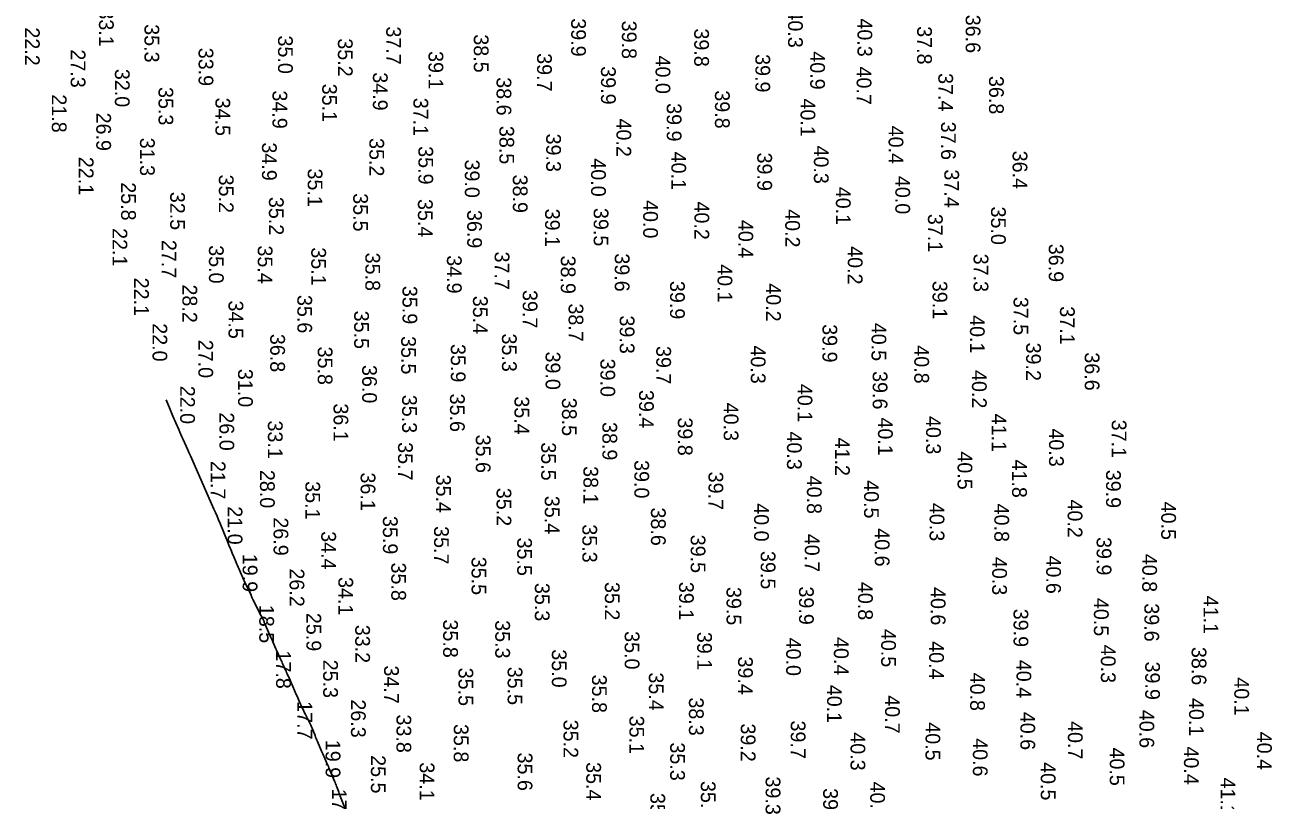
# Model space of a CAD drawing. Extents: x 1178573 to 1187098, y 693282 to 751751.
# Drawn here: x 1179128 to 1180186, y 704654 to 705311 of the extents above; entities that cross this region are included whole.
import ezdxf

# ---------------------------------------------------------------- set-up
doc = ezdxf.new("R2010")
doc.units = 0
doc.layers.add('V-HYDS-MINR', color=7, linetype='Continuous')
doc.layers.add('V-HYDS-SOUN', color=7, linetype='Continuous')

msp = doc.modelspace()

# ---------------------------------------------------------------- linework, layer by layer
at = {"layer": 'V-HYDS-MINR'}
msp.add_lwpolyline([(1179247.3, 704993.3), (1179250.7, 704985.1), (1179251.3, 704983.8), (1179251.9, 704982.4), (1179252.5, 704981), (1179253.1, 704979.7), (1179258, 704968.2), (1179259, 704966.1), (1179259.9, 704964), (1179260.8, 704962), (1179261.7, 704959.9), (1179265.4, 704951.6), (1179266.3, 704949.5), (1179267.3, 704947.5), (1179268.2, 704945.4), (1179269.1, 704943.3), (1179287.9, 704900.8), (1179289.3, 704897.8), (1179290.6, 704894.7), (1179291.9, 704891.7), (1179293.1, 704888.6), (1179299.9, 704871.8), (1179300.2, 704871), (1179300.6, 704870.1), (1179300.9, 704869.3), (1179301.3, 704868.5), (1179302.7, 704865.1), (1179303, 704864.2), (1179303.4, 704863.4), (1179303.8, 704862.6), (1179304.1, 704861.7), (1179306.8, 704855.4), (1179307.4, 704854.1), (1179307.9, 704852.8), (1179308.5, 704851.5), (1179309.1, 704850.2), (1179311.3, 704845), (1179311.9, 704843.7), (1179312.5, 704842.4), (1179313.1, 704841.1), (1179313.7, 704839.8), (1179319.4, 704827.8), (1179319.5, 704827.5), (1179319.6, 704827.2), (1179319.8, 704826.9), (1179319.9, 704826.6), (1179320.4, 704825.3), (1179320.5, 704825), (1179320.7, 704824.7), (1179320.8, 704824.4), (1179321, 704824.1), (1179328.1, 704810.1), (1179328.4, 704809.5), (1179328.7, 704808.9), (1179329, 704808.3), (1179329.3, 704807.7), (1179330.4, 704805.3), (1179330.6, 704804.6), (1179330.9, 704804), (1179331.2, 704803.4), (1179331.5, 704802.8), (1179336.3, 704791.7), (1179336.7, 704790.8), (1179337.2, 704789.9), (1179337.6, 704788.9), (1179338, 704788), (1179339.5, 704784.2), (1179339.9, 704783.3), (1179340.3, 704782.4), (1179340.8, 704781.4), (1179341.2, 704780.5), (1179344.5, 704773.4), (1179345, 704772.4), (1179345.5, 704771.3), (1179345.9, 704770.3), (1179346.4, 704769.3), (1179348.2, 704765.2), (1179348.7, 704764.2), (1179349.2, 704763.1), (1179349.6, 704762.1), (1179350.1, 704761.1), (1179352.6, 704755.5), (1179353.1, 704754.2), (1179353.7, 704752.9), (1179354.2, 704751.6), (1179354.8, 704750.3), (1179357.8, 704743.4), (1179358.4, 704742), (1179359, 704740.6), (1179359.7, 704739.2), (1179360.3, 704737.8), (1179362.8, 704732.2), (1179363.5, 704730.8), (1179364.1, 704729.4), (1179364.8, 704728), (1179365.5, 704726.6), (1179369.6, 704718.5), (1179370.2, 704717.3), (1179370.7, 704716.1), (1179371.3, 704714.9), (1179371.8, 704713.6), (1179373.7, 704708.6), (1179374.2, 704707.3), (1179374.7, 704706.1), (1179375.2, 704704.8), (1179375.7, 704703.6), (1179379.2, 704695.4), (1179379.8, 704694.2), (1179380.3, 704693), (1179380.8, 704691.8), (1179381.3, 704690.6), (1179383.4, 704685.8), (1179384, 704684.7), (1179384.5, 704683.5), (1179385, 704682.3), (1179385.5, 704681.1), (1179390.2, 704669.8), (1179390.7, 704668.8), (1179391.1, 704667.7), (1179391.5, 704666.7), (1179391.9, 704665.7), (1179393.5, 704661.5), (1179393.9, 704660.5), (1179394.3, 704659.4), (1179394.7, 704658.4), (1179395.1, 704657.3), (1179401.6, 704641.1)], dxfattribs=at)

# ---------------------------------------------------------------- texts
at = {"layer": 'V-HYDS-SOUN'}
for s, p in [('33.1 ', (1179190.4, 705325.5)), ('40.3 ', (1179775, 705324.6)), ('36.6 ', (1179925.7, 705320.1)), ('22.2 ', (1179127.6, 705309.4)), ('35.3 ', (1179229, 705312.1)), ('37.7 ', (1179434.1, 705310.2)), ('39.9 ', (1179591, 705317.1)), ('39.8 ', (1179634, 705315.1)), ('39.8 ', (1179695.4, 705308.5)), ('40.3 ', (1179833.9, 705317)), ('37.8 ', (1179884.5, 705310.4)), ('35.0 ', (1179342.3, 705302.5)), ('35.2 ', (1179393.1, 705300.1)), ('38.5 ', (1179508.4, 705303.5)), ('27.3 ', (1179166.4, 705290.7)), ('33.9 ', (1179274.9, 705292.1)), ('39.1 ', (1179470, 705289.3)), ('39.7 ', (1179562.1, 705287.5)), ('39.9 ', (1179747.3, 705286.7)), ('40.9 ', (1179793.8, 705289.1)), ('39.9 ', (1179616.3, 705276.4)), ('40.0 ', (1179662.6, 705285.5)), ('40.7 ', (1179833.2, 705276.2)), ('32.0 ', (1179203.9, 705274.2)), ('34.9 ', (1179422.8, 705271.3)), ('38.6 ', (1179527.7, 705267.1)), ('37.4 ', (1179902.5, 705270.6)), ('36.8 ', (1179945.5, 705268.2)), ('35.3 ', (1179240.9, 705258.8)), ('34.9 ', (1179337.6, 705255.9)), ('35.1 ', (1179379.8, 705261.6)), ('39.8 ', (1179713, 705256)), ('21.8 ', (1179150.4, 705252.6)), ('34.5 ', (1179289.2, 705249.8)), ('37.1 ', (1179457.2, 705249.7)), ('39.9 ', (1179672.1, 705245.1)), ('40.1 ', (1179785.6, 705249.1)), ('26.9 ', (1179188.1, 705237.1)), ('38.5 ', (1179530.1, 705225.8)), ('40.2 ', (1179629.4, 705232.1)), ('40.4 ', (1179860.3, 705226)), ('37.6 ', (1179904.8, 705229.4)), ('31.3 ', (1179225.2, 705215.8)), ('35.2 ', (1179419.8, 705215.5)), ('39.3 ', (1179569.8, 705219.3)), ('34.9 ', (1179328.7, 705211.8)), ('35.9 ', (1179461.4, 705208.6)), ('40.1 ', (1179676, 705204)), ('39.9 ', (1179748.9, 705203.2)), ('40.3 ', (1179796.9, 705209.2)), ('36.4 ', (1179965.5, 705204.8)), ('22.1 ', (1179173.3, 705199.6)), ('39.0 ', (1179500.8, 705197.3)), ('40.0 ', (1179607.9, 705198.3)), ('35.2 ', (1179292.1, 705184.5)), ('35.1 ', (1179367.5, 705189.7)), ('38.9 ', (1179541.5, 705184.5)), ('40.0 ', (1179866, 705183.4)), ('37.4 ', (1179907.6, 705188.9)), ('25.8 ', (1179209.2, 705178)), ('40.1 ', (1179815.6, 705174.2)), ('32.5 ', (1179250.8, 705169.9)), ('35.2 ', (1179334.6, 705165.6)), ('35.5 ', (1179406.1, 705168.7)), ('35.4 ', (1179461, 705163.8)), ('40.0 ', (1179652.1, 705162.9)), ('40.2 ', (1179695.6, 705161.7)), ('36.9 ', (1179502.8, 705154.5)), ('39.1 ', (1179568.9, 705155.6)), ('39.5 ', (1179610.1, 705156.2)), ('40.2 ', (1179772.6, 705155.2)), ('37.1 ', (1179893.7, 705151.2)), ('35.0 ', (1179947.2, 705157.4)), ('22.1 ', (1179201.9, 705139.1)), ('40.4 ', (1179732.9, 705146.1)), ('27.7 ', (1179243.6, 705129.1)), ('35.0 ', (1179283.7, 705124.6)), ('35.4 ', (1179325.1, 705124.4)), ('35.1 ', (1179370.5, 705122.8)), ('35.8 ', (1179416.4, 705118.3)), ('37.7 ', (1179526.1, 705119.2)), ('39.6 ', (1179628, 705117.7)), ('40.2 ', (1179825.7, 705123.8)), ('37.3 ', (1179932.4, 705117.4)), ('36.9 ', (1179996.2, 705125.8)), ('34.9 ', (1179485.6, 705116.1)), ('38.9 ', (1179582.2, 705115.8)), ('40.1 ', (1179715.2, 705108.5)), ('22.1 ', (1179220.2, 705097.1)), ('28.2 ', (1179261.2, 705091.3)), ('35.9 ', (1179447.9, 705090.1)), ('39.7 ', (1179549.9, 705086.6)), ('39.9 ', (1179674.9, 705094.3)), ('40.2 ', (1179756.4, 705092.3)), ('39.1 ', (1179897.6, 705094.4)), ('34.5 ', (1179300.3, 705077.7)), ('35.6 ', (1179358.7, 705082.4)), ('35.4 ', (1179507.7, 705081.7)), ('38.7 ', (1179588.8, 705075.2)), ('37.5 ', (1179966.3, 705080.8)), ('35.5 ', (1179406.9, 705069.1)), ('39.3 ', (1179632.2, 705065)), ('40.1 ', (1179929.3, 705065.3)), ('37.1 ', (1180005.7, 705072.8)), ('22.0 ', (1179235.8, 705058.4)), ('39.9 ', (1179804.2, 705057.6)), ('40.5 ', (1179845.8, 705058.8)), ('27.0 ', (1179274.7, 705044.4)), ('36.8 ', (1179335.7, 705049.4)), ('35.5 ', (1179446.8, 705047.5)), ('35.3 ', (1179532.3, 705049.7)), ('35.8 ', (1179376, 705038.6)), ('35.9 ', (1179488.9, 705040.8)), ('39.0 ', (1179569.3, 705034.4)), ('39.7 ', (1179663.2, 705039.1)), ('40.3 ', (1179743.4, 705039.6)), ('40.8 ', (1179882.1, 705039.7)), ('39.2 ', (1179977, 705042)), ('36.6 ', (1180026.7, 705033.7)), ('36.0 ', (1179413.7, 705023)), ('39.0 ', (1179615.8, 705028.4)), ('31.0 ', (1179308.4, 705019.7)), ('39.6 ', (1179846.8, 705017.8)), ('40.2 ', (1179931, 705018.7)), ('22.0 ', (1179259.3, 705005.4)), ('39.4 ', (1179648.6, 705001.8)), ('40.1 ', (1179783.1, 705007)), ('36.1 ', (1179389.4, 704990.4)), ('35.3 ', (1179447.6, 704997.7)), ('35.6 ', (1179488.2, 704998.7)), ('35.4 ', (1179542.9, 704996.4)), ('38.5 ', (1179583.2, 704995.2)), ('40.3 ', (1179720.4, 704991)), ('26.0 ', (1179292.6, 704982.8)), ('40.3 ', (1179892.1, 704979.7)), ('41.1 ', (1179947.8, 704981.7)), ('33.1 ', (1179333.7, 704975.9)), ('38.9 ', (1179617.5, 704974.6)), ('39.8 ', (1179681.5, 704978.5)), ('40.1 ', (1179851.3, 704978.5)), ('40.3 ', (1179996.4, 704969.2)), ('37.1 ', (1180049.6, 704976.6)), ('35.6 ', (1179510.1, 704963.9)), ('40.3 ', (1179774.1, 704966.6)), ('41.2 ', (1179814.9, 704961.4)), ('35.7 ', (1179444.1, 704957.5)), ('35.5 ', (1179565.6, 704957.4)), ('40.5 ', (1179918.8, 704949.7)), ('21.7 ', (1179285.2, 704941.6)), ('38.1 ', (1179601.4, 704937.2)), ('39.0 ', (1179644.6, 704942.3)), ('41.8 ', (1179965.1, 704942.8)), ('28.0 ', (1179327, 704934)), ('36.1 ', (1179412.4, 704931.8)), ('35.4 ', (1179476.4, 704930)), ('39.7 ', (1179707.5, 704932.5)), ('40.8 ', (1179791, 704929.1)), ('39.9 ', (1180044.8, 704934.1)), ('35.1 ', (1179365.5, 704924.4)), ('35.2 ', (1179527.7, 704918.8)), ('40.5 ', (1179839.5, 704925.3)), ('35.4 ', (1179568.6, 704912)), ('40.0 ', (1179746.2, 704905.7)), ('40.3 ', (1179895.1, 704906)), ('40.8 ', (1179950, 704905.4)), ('40.2 ', (1180012.2, 704908.9)), ('40.5 ', (1180091.6, 704907.1)), ('21.0 ', (1179299.6, 704903.1)), ('35.9 ', (1179431.3, 704894.9)), ('38.6 ', (1179658.7, 704902.1)), ('26.9 ', (1179338.5, 704893.7)), ('35.7 ', (1179474.7, 704886.3)), ('35.3 ', (1179600.5, 704887.8)), ('40.6 ', (1179848.6, 704884.5)), ('34.4 ', (1179379, 704882)), ('35.5 ', (1179545.2, 704876.6)), ('39.5 ', (1179692.4, 704879)), ('40.7 ', (1179789.2, 704879.8)), ('39.9 ', (1180036.8, 704877)), ('39.5 ', (1179751.8, 704865.2)), ('19.9 ', (1179312.3, 704862.8)), ('35.8 ', (1179438.4, 704855.4)), ('35.5 ', (1179506.5, 704860.3)), ('40.3 ', (1179948.2, 704860.2)), ('40.6 ', (1179994, 704861.4)), ('40.8 ', (1180075.5, 704862.8)), ('26.2 ', (1179352.1, 704850.4)), ('34.1 ', (1179393.5, 704843.1)), ('35.3 ', (1179560.2, 704838.1)), ('35.2 ', (1179619.6, 704838.9)), ('39.1 ', (1179682.5, 704839)), ('39.5 ', (1179722.8, 704834.7)), ('39.9 ', (1179784.3, 704835.1)), ('40.8 ', (1179834.4, 704839)), ('40.6 ', (1179896.1, 704834.6)), ('40.5 ', (1180034.5, 704825.4)), ('39.6 ', (1180077.3, 704820.8)), ('41.1 ', (1180127.5, 704827.3)), ('18.5 ', (1179326.4, 704819.5)), ('25.9 ', (1179366.4, 704812.7)), ('39.9 ', (1179966.3, 704816.2)), ('33.2 ', (1179407.8, 704802.6)), ('35.8 ', (1179482.4, 704807.1)), ('35.3 ', (1179526.6, 704806.5)), ('35.0 ', (1179636.4, 704797.2)), ('39.1 ', (1179697.9, 704796.6)), ('40.0 ', (1179773.4, 704791.7)), ('40.4 ', (1179813.9, 704792.2)), ('40.5 ', (1179854, 704799.1)), ('17.8 ', (1179340.7, 704780.8)), ('35.0 ', (1179574.6, 704781.8)), ('40.4 ', (1179894.7, 704788.7)), ('40.3 ', (1180040.4, 704785.7)), ('38.6 ', (1180117.4, 704783.8)), ('25.3 ', (1179380.6, 704773)), ('34.7 ', (1179432.3, 704768.1)), ('39.4 ', (1179732.6, 704775.7)), ('40.4 ', (1179968.8, 704772.9)), ('39.9 ', (1180078, 704771.4)), ('35.5 ', (1179495.4, 704766.2)), ('35.5 ', (1179537.1, 704767)), ('35.8 ', (1179608.7, 704760.3)), ('35.4 ', (1179656.9, 704762.2)), ('40.8 ', (1179929.5, 704762)), ('40.1 ', (1180153.6, 704758)), ('40.1 ', (1179808.1, 704751.7)), ('17.7 ', (1179358.8, 704737.8)), ('26.3 ', (1179404.2, 704739.3)), ('38.3 ', (1179690.9, 704741)), ('40.7 ', (1179857.3, 704742.8)), ('40.1 ', (1180115.2, 704740.5)), ('33.8 ', (1179442.8, 704726.5)), ('40.6 ', (1179972.1, 704728.8)), ('40.6 ', (1180073.1, 704730.5)), ('35.8 ', (1179491.4, 704718.4)), ('35.2 ', (1179584.5, 704722.1)), ('35.1 ', (1179640.4, 704725.5)), ('39.2 ', (1179734.9, 704718.9)), ('39.7 ', (1179777.3, 704721.4)), ('40.5 ', (1179891.6, 704719.9)), ('40.7 ', (1180012.4, 704720.9)), ('40.3 ', (1179828, 704711.4)), ('40.6 ', (1179931.8, 704706.4)), ('40.4 ', (1180172.9, 704711.9)), ('19.9 ', (1179382.7, 704705)), ('35.6 ', (1179545.6, 704694.2)), ('35.3 ', (1179675, 704702.8)), ('40.5 ', (1180047.9, 704698.5)), ('40.4 ', (1180110.9, 704699.4)), ('25.5 ', (1179421.1, 704692)), ('34.1 ', (1179462.5, 704685.9)), ('35.4 ', (1179603.8, 704686.1)), ('40.5 ', (1179989.4, 704686.1)), ('39.3 ', (1179756, 704673.9)), ('41.1 ', (1180142, 704673)), ('17.6 ', (1179388, 704663.6)), ('35.3 ', (1179701, 704670.1)), ('39.6 ', (1179804.8, 704664)), ('40.2 ', (1179844.7, 704669.6)), ('35.8 ', (1179658.2, 704659.9))]:
    msp.add_text(s, height=12.5, rotation=270, dxfattribs=at).set_placement(p)

doc.saveas('drawing.dxf')
